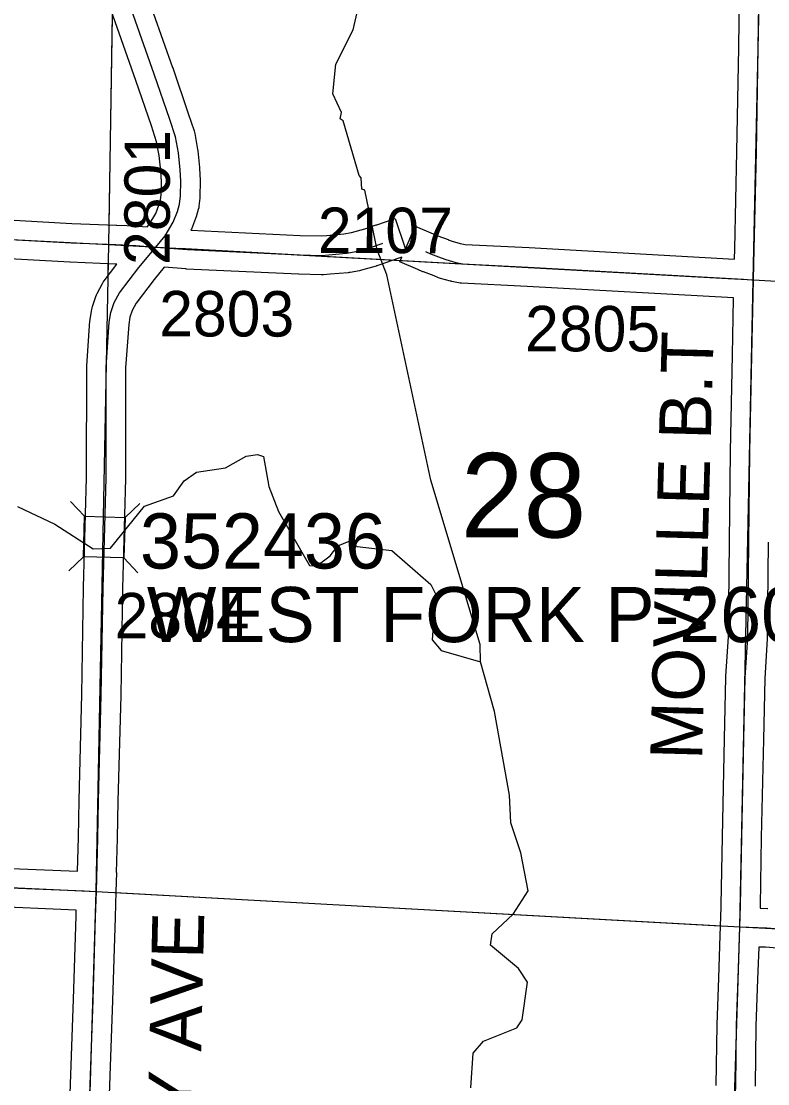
# Model space of a CAD drawing. Extents: x -157.2 to -99.3, y 12.2 to 46.2.
# Drawn here: x -133.073 to -131.922, y 23.422 to 25.06 of the extents above; entities that cross this region are included whole.
import ezdxf

# ---------------------------------------------------------------- set-up
doc = ezdxf.new("R2010")
doc.units = 0
for name, color, linetype in [('tdCoHydroRiver', 7, 'Continuous'), ('tdCoSecRdNmbr', 7, 'Continuous'), ('tdCoSecRdTxt', 7, 'Continuous'), ('tdCoSecRteBand', 7, 'Continuous'), ('tdCoSecRteCL', 7, 'Continuous'), ('tdCoSectLine', 7, 'Continuous'), ('tdCoSectLinePart', 7, 'Continuous'), ('tdCoSectNmbr', 7, 'Continuous'), ('tdCoStrucSec', 7, 'Continuous'), ('tdCoStrucSecCoName', 7, 'Continuous'), ('tdCoStrucSecFHWANum', 7, 'Continuous'), ('tdCoSurfAsphalt', 7, 'Continuous'), ('tdCoSurfEarth', 7, 'Continuous'), ('tdCoSurfGravel', 7, 'Continuous')]:
    doc.layers.add(name, color=color, linetype=linetype)

msp = doc.modelspace()

# ---------------------------------------------------------------- linework, layer by layer
at = {"layer": 'tdCoHydroRiver'}
for points in [[(-132.3648, 24.072), (-132.3656, 24.0989), (-132.4417, 24.3523), (-132.5096, 24.6687), (-132.5242, 24.707), (-132.5435, 24.7992), (-132.5482, 24.8009), (-132.5493, 24.8183), (-132.5523, 24.8216), (-132.5767, 24.906), (-132.5813, 24.9093), (-132.5794, 24.9187), (-132.5928, 24.9476), (-132.5883, 24.9932), (-132.5614, 25.0461), (-132.5451, 25.1183)], [(-133.079, 24.3115), (-133.0214, 24.2845), (-132.9626, 24.2464), (-132.9357, 24.2472), (-132.8833, 24.3119), (-132.8386, 24.328), (-132.8221, 24.3512), (-132.8028, 24.3648), (-132.7584, 24.3713), (-132.7263, 24.3893), (-132.7088, 24.392), (-132.6995, 24.3885), (-132.6914, 24.3425), (-132.6767, 24.3041), (-132.6287, 24.2205), (-132.6177, 24.2202), (-132.5967, 24.2354), (-132.5852, 24.2508), (-132.5676, 24.2582), (-132.5552, 24.2499), (-132.5017, 24.2436), (-132.4417, 24.1912), (-132.4343, 24.1768), (-132.4396, 24.1059), (-132.4258, 24.0896), (-132.3648, 24.072)], [(-132.3797, 23.4154), (-132.3765, 23.469), (-132.3602, 23.4875), (-132.309, 23.5081), (-132.3008, 23.5204), (-132.2927, 23.5786), (-132.3063, 23.5996), (-132.3494, 23.6356), (-132.3473, 23.6529), (-132.3149, 23.6835), (-132.2917, 23.7192), (-132.3026, 23.7779), (-132.3185, 23.8242), (-132.3204, 23.8669), (-132.3434, 23.9955), (-132.3648, 24.072)]]:
    msp.add_lwpolyline(points, dxfattribs=at)
at = {"layer": 'tdCoSecRteBand'}
for points in [[(-131.9734, 24.693), (-131.973, 24.709), (-131.973, 24.709), (-131.973, 24.709), (-131.9696, 24.8587), (-131.9666, 25.0188), (-131.9644, 25.1867)], [(-132.8847, 25.1152), (-132.8399, 24.9882), (-132.8398, 24.988), (-132.8398, 24.9879), (-132.8158, 24.9176), (-132.8158, 24.9175), (-132.8158, 24.9174), (-132.8069, 24.8908), (-132.8062, 24.8887), (-132.8058, 24.8866), (-132.8014, 24.8619), (-132.8012, 24.8609), (-132.8011, 24.8598), (-132.7984, 24.8339), (-132.7983, 24.8331), (-132.7983, 24.8324), (-132.7973, 24.8146), (-132.7972, 24.8135), (-132.7972, 24.8123), (-132.7977, 24.7899), (-132.7978, 24.7885), (-132.7979, 24.7871), (-132.7994, 24.7743), (-132.7997, 24.7719), (-132.8003, 24.7696), (-132.8035, 24.7582), (-132.8039, 24.7568), (-132.8045, 24.7554), (-132.8109, 24.7391), (-132.8116, 24.7374), (-132.6434, 24.7294), (-132.6109, 24.7287), (-132.6018, 24.7295), (-132.5757, 24.7317), (-132.5638, 24.7339), (-132.5434, 24.7397), (-132.5261, 24.7456), (-132.5251, 24.7459), (-132.4967, 24.7555), (-132.4808, 24.7085), (-132.4659, 24.7437), (-132.4382, 24.7321), (-132.4311, 24.729), (-132.4151, 24.7229), (-132.4149, 24.7229), (-132.4147, 24.7228), (-132.409, 24.7205), (-132.3962, 24.717), (-132.3889, 24.7155), (-132.2901, 24.7107), (-132.29, 24.7107), (-132.2899, 24.7107), (-131.9734, 24.693)], [(-133.1915, 24.759), (-132.9952, 24.7479), (-132.9262, 24.7452), (-132.9261, 24.7452), (-132.9261, 24.7452), (-132.8953, 24.744), (-132.8947, 24.744), (-132.8941, 24.7439), (-132.8934, 24.7438), (-132.8791, 24.7427), (-132.8762, 24.7463), (-132.8658, 24.7634), (-132.8609, 24.776), (-132.8587, 24.7836), (-132.8577, 24.7926), (-132.8572, 24.8125), (-132.8581, 24.8283), (-132.8606, 24.8524), (-132.8645, 24.8739), (-132.8727, 24.8983), (-132.8965, 24.9684), (-132.9413, 25.0955)], [(-132.9867, 23.7496), (-132.9852, 23.8016), (-132.9842, 23.8589), (-132.9842, 23.859), (-132.9842, 23.8591), (-132.98, 24.0218), (-132.9771, 24.1864), (-132.9771, 24.1865), (-132.9771, 24.1866), (-132.9726, 24.3562), (-132.9724, 24.5262), (-132.9724, 24.5273), (-132.9723, 24.5283), (-132.9674, 24.5976), (-132.9673, 24.599), (-132.9671, 24.6003), (-132.9646, 24.6154), (-132.9642, 24.6178), (-132.9634, 24.6201), (-132.9582, 24.6354), (-132.9574, 24.6377), (-132.9563, 24.6399), (-132.9482, 24.6552), (-132.947, 24.6574), (-132.9455, 24.6593), (-132.9257, 24.6851), (-132.9285, 24.6852), (-132.9978, 24.688), (-132.9981, 24.688), (-132.9983, 24.688), (-133.1947, 24.6991)], [(-132.0014, 23.4195), (-132.0002, 23.5125), (-132.0002, 23.5128), (-132.0002, 23.5131), (-131.9977, 23.5849), (-131.9977, 23.5849), (-131.9977, 23.5849), (-131.9959, 23.6347), (-131.9959, 23.6348), (-131.996, 23.6348), (-131.9949, 23.6648), (-131.9939, 23.6947), (-131.9937, 23.6978), (-131.992, 23.8023), (-131.992, 23.8024), (-131.992, 23.8025), (-131.9888, 23.9536), (-131.9888, 23.9537), (-131.9888, 23.9537), (-131.9866, 24.0486), (-131.9866, 24.0492), (-131.9865, 24.0499), (-131.9827, 24.1107), (-131.9812, 24.2571), (-131.9812, 24.2572), (-131.9812, 24.2572), (-131.9795, 24.3963), (-131.9795, 24.3964), (-131.9794, 24.3965), (-131.9765, 24.5452), (-131.9765, 24.5452), (-131.9765, 24.5452), (-131.9747, 24.6317), (-131.9746, 24.633), (-132.2931, 24.6507), (-132.3941, 24.6557), (-132.3965, 24.6558), (-132.3988, 24.6563), (-132.4094, 24.6585), (-132.4103, 24.6587), (-132.4112, 24.6589), (-132.4265, 24.6631), (-132.4281, 24.6636), (-132.4297, 24.6642), (-132.4366, 24.6669), (-132.4529, 24.6731), (-132.4534, 24.6733), (-132.4539, 24.6735), (-132.4616, 24.6768), (-132.4893, 24.6885), (-132.4862, 24.6957), (-132.5059, 24.689), (-132.5069, 24.6887), (-132.5249, 24.6826), (-132.5256, 24.6824), (-132.5262, 24.6822), (-132.5487, 24.6758), (-132.5501, 24.6754), (-132.5515, 24.6751), (-132.5663, 24.6724), (-132.5678, 24.6721), (-132.5692, 24.672), (-132.5967, 24.6697), (-132.6074, 24.6688), (-132.609, 24.6687), (-132.6106, 24.6687), (-132.6451, 24.6695), (-132.6455, 24.6695), (-132.6459, 24.6695), (-132.8183, 24.6776), (-132.8188, 24.6776), (-132.8193, 24.6777), (-132.8527, 24.6804), (-132.8683, 24.6614), (-132.8963, 24.6248), (-132.9022, 24.6139), (-132.9058, 24.6032), (-132.9076, 24.592), (-132.9124, 24.5251), (-132.9126, 24.3557), (-132.9126, 24.3554), (-132.9126, 24.355), (-132.9171, 24.1852), (-132.92, 24.0206), (-132.92, 24.0205), (-132.92, 24.0204), (-132.9242, 23.8577), (-132.9252, 23.8004), (-132.9252, 23.8002), (-132.9252, 23.8001), (-132.9267, 23.7475), (-132.9265, 23.7474), (-132.9276, 23.7176), (-132.9287, 23.6785), (-132.9287, 23.6784), (-132.9287, 23.6784), (-132.9326, 23.5504), (-132.9326, 23.5503), (-132.9326, 23.5503), (-132.9388, 23.3759)], [(-131.9212, 24.2565), (-131.9227, 24.1093), (-131.9227, 24.1085), (-131.9227, 24.1077), (-131.9266, 24.0466), (-131.9288, 23.9523), (-131.932, 23.8013), (-131.9338, 23.6965), (-131.9338, 23.6962), (-131.9338, 23.696), (-131.9339, 23.6926), (-131.9224, 23.6922), (-131.9217, 23.6921)], [(-133.1277, 23.7553), (-132.9867, 23.7496)], [(-132.9988, 23.3778), (-132.9926, 23.5523), (-132.9886, 23.6802), (-132.9884, 23.6894), (-132.9884, 23.6897), (-133.1303, 23.6954), (-133.1306, 23.6954), (-133.1308, 23.6954), (-133.3128, 23.7055), (-133.4147, 23.7097), (-133.4147, 23.7097), (-133.4148, 23.7097), (-133.4265, 23.7102), (-133.4269, 23.6982), (-133.4289, 23.6104), (-133.4311, 23.5172), (-133.4311, 23.5171), (-133.4311, 23.5171), (-133.436, 23.3489)], [(-131.8658, 23.6273), (-131.9253, 23.6322), (-131.936, 23.6326), (-131.9377, 23.5828), (-131.9402, 23.5113), (-131.9414, 23.4182)]]:
    msp.add_lwpolyline(points, dxfattribs=at)
at = {"layer": 'tdCoSecRteCL'}
for points in [[(-132.8659, 24.7115), (-132.8516, 24.7289), (-132.8388, 24.7501), (-132.8324, 24.7664), (-132.8292, 24.7777), (-132.8277, 24.7905), (-132.8272, 24.813), (-132.8282, 24.8307), (-132.8309, 24.8566), (-132.8354, 24.8813), (-132.8442, 24.9079), (-132.8682, 24.9782), (-132.913, 25.1055), (-132.9254, 25.1424), (-132.9303, 25.1639), (-132.932, 25.1745), (-132.9328, 25.1905), (-132.9313, 25.2823), (-132.9278, 25.4473), (-132.9246, 25.6167), (-132.9195, 25.7898), (-132.9128, 25.9358), (-132.9098, 26.0154), (-132.9079, 26.0544)], [(-131.944, 24.6611), (-131.943, 24.7084), (-131.9396, 24.858), (-131.9366, 25.0183), (-131.9344, 25.1863), (-131.931, 25.3688), (-131.9265, 25.5192), (-131.9254, 25.56)], [(-133.9318, 24.7668), (-133.9281, 24.766), (-133.8035, 24.7609), (-133.6832, 24.7557), (-133.4812, 24.7451), (-133.3382, 24.7352), (-133.1932, 24.729), (-132.9966, 24.7179), (-132.9273, 24.7152), (-132.8965, 24.714), (-132.8659, 24.7115)], [(-132.9575, 23.7185), (-132.9552, 23.8009), (-132.9542, 23.8584), (-132.95, 24.0211), (-132.9471, 24.1859), (-132.9426, 24.3558), (-132.9424, 24.5262), (-132.9375, 24.5955), (-132.935, 24.6105), (-132.9298, 24.6258), (-132.9217, 24.6411), (-132.8918, 24.6801), (-132.8659, 24.7115)], [(-132.8659, 24.7115), (-132.8169, 24.7076), (-132.6445, 24.6994), (-132.6099, 24.6987), (-132.5992, 24.6996), (-132.5717, 24.7019), (-132.5569, 24.7046), (-132.5345, 24.711), (-132.5165, 24.7171), (-132.5155, 24.7175)], [(-132.4499, 24.7044), (-132.4423, 24.7012), (-132.4258, 24.6949), (-132.4186, 24.6921), (-132.4033, 24.6879), (-132.3927, 24.6856), (-132.2916, 24.6807), (-131.9596, 24.6622), (-131.9464, 24.6612), (-131.944, 24.6611)], [(-131.9649, 23.6637), (-131.9638, 23.697), (-131.962, 23.8018), (-131.9588, 23.953), (-131.9566, 24.0479), (-131.9527, 24.1096), (-131.9512, 24.2568), (-131.9495, 24.3959), (-131.9465, 24.5446), (-131.944, 24.6611)], [(-133.4557, 23.7414), (-133.4135, 23.7397), (-133.3114, 23.7355), (-133.1291, 23.7254), (-132.9762, 23.7192), (-132.9575, 23.7185)], [(-132.9789, 22.9699), (-132.9789, 22.9728), (-132.9767, 23.0453), (-132.9735, 23.1693), (-132.972, 23.2187), (-132.9688, 23.3767), (-132.9626, 23.5513), (-132.9587, 23.6793), (-132.9575, 23.7185)], [(-131.9956, 22.6724), (-131.9931, 22.7552), (-131.9901, 22.8669), (-131.9877, 22.937), (-131.9825, 23.079), (-131.98, 23.2166), (-131.9783, 23.2627), (-131.9714, 23.4186), (-131.9702, 23.5121), (-131.9677, 23.5838), (-131.9649, 23.6637)], [(-131.9649, 23.6637), (-131.9235, 23.6622), (-131.8633, 23.6572), (-131.8142, 23.6545), (-131.7301, 23.6513), (-131.6428, 23.6484), (-131.612, 23.6444), (-131.5556, 23.6415), (-131.4332, 23.636), (-131.3496, 23.6321), (-131.3186, 23.6304), (-131.2954, 23.6277), (-131.2697, 23.6274), (-131.2061, 23.622), (-131.1489, 23.6203), (-131.0964, 23.6188), (-131.0638, 23.6151), (-131.0027, 23.6131), (-130.9752, 23.6123)]]:
    msp.add_lwpolyline(points, dxfattribs=at)
at = {"layer": 'tdCoSectLine'}
for points in [[(-132.9385, 24.7156), (-132.9223, 25.7067)], [(-131.9444, 24.6611), (-131.9229, 25.6592)], [(-133.9368, 24.7668), (-132.9385, 24.7156)], [(-132.9579, 23.7185), (-132.9385, 24.7156)], [(-132.9385, 24.7156), (-131.9444, 24.6611)], [(-131.9653, 23.6637), (-131.9444, 24.6611)], [(-131.9444, 24.6611), (-130.9518, 24.6049)], [(-133.9478, 23.7646), (-132.9579, 23.7185)], [(-132.9878, 22.7194), (-132.9579, 23.7185)], [(-132.9579, 23.7185), (-131.9653, 23.6637)], [(-131.9959, 22.6724), (-131.9653, 23.6637)], [(-131.9653, 23.6637), (-130.9756, 23.6123)]]:
    msp.add_lwpolyline(points, dxfattribs=at)
at = {"layer": 'tdCoSectLinePart'}
for points in [[(-132.938, 24.7453), (-132.9327, 25.0706)], [(-132.8291, 24.7096), (-131.9742, 24.6627)], [(-132.9394, 24.6673), (-132.9391, 24.6857)], [(-132.9283, 23.7169), (-131.9952, 23.6653)]]:
    msp.add_lwpolyline(points, dxfattribs=at)
at = {"layer": 'tdCoStrucSec'}
for p, q in [((-132.9759, 24.2966), (-132.9974, 24.3193)), ((-132.9133, 24.2949), (-132.8906, 24.3165)), ((-132.9775, 24.234), (-133.0002, 24.2124)), ((-132.9149, 24.2324), (-132.8934, 24.2096))]:
    msp.add_line(p, q, dxfattribs=at)
msp.add_lwpolyline([(-132.9775, 24.234), (-132.9759, 24.2966), (-132.9133, 24.2949), (-132.9149, 24.2324)], close=True, dxfattribs=at)
at = {"layer": 'tdCoSurfAsphalt'}
msp.add_lwpolyline([(-131.9714, 23.4186), (-131.9702, 23.5121), (-131.9677, 23.5838), (-131.9649, 23.6637), (-131.9638, 23.697), (-131.962, 23.8018), (-131.9588, 23.953), (-131.9566, 24.0479), (-131.9527, 24.1096), (-131.9512, 24.2568), (-131.9495, 24.3959), (-131.9465, 24.5446), (-131.944, 24.6611), (-131.943, 24.7084), (-131.9396, 24.858), (-131.9366, 25.0183), (-131.9344, 25.1863), (-131.931, 25.3688), (-131.9265, 25.5192), (-131.9254, 25.56)], dxfattribs=at)
at = {"layer": 'tdCoSurfEarth'}
msp.add_lwpolyline([(-133.9318, 24.7668), (-133.9281, 24.766), (-133.8035, 24.7609), (-133.6832, 24.7557), (-133.4812, 24.7451), (-133.3382, 24.7352), (-133.1932, 24.729), (-132.9966, 24.7179), (-132.9273, 24.7152), (-132.8965, 24.714), (-132.8659, 24.7115)], dxfattribs=at)
at = {"layer": 'tdCoSurfGravel'}
for p, q in [((-132.5165, 24.7171), (-132.5155, 24.7175)), ((-131.9464, 24.6612), (-131.944, 24.6611))]:
    msp.add_line(p, q, dxfattribs=at)
for points in [[(-132.9575, 23.7185), (-132.9552, 23.8009), (-132.9542, 23.8584), (-132.95, 24.0211), (-132.9471, 24.1859), (-132.9426, 24.3558), (-132.9424, 24.5262), (-132.9375, 24.5955), (-132.935, 24.6105), (-132.9298, 24.6258), (-132.9217, 24.6411), (-132.8918, 24.6801), (-132.8659, 24.7115), (-132.8516, 24.7289), (-132.8388, 24.7501), (-132.8324, 24.7664), (-132.8292, 24.7777), (-132.8277, 24.7905), (-132.8272, 24.813), (-132.8282, 24.8307), (-132.8309, 24.8566), (-132.8354, 24.8813), (-132.8442, 24.9079), (-132.8682, 24.9782), (-132.913, 25.1055)], [(-132.8659, 24.7115), (-132.8169, 24.7076), (-132.6445, 24.6994), (-132.6099, 24.6987), (-132.5992, 24.6996), (-132.5717, 24.7019), (-132.5569, 24.7046), (-132.5345, 24.711), (-132.5165, 24.7171)], [(-132.4499, 24.7044), (-132.4423, 24.7012), (-132.4258, 24.6949), (-132.4186, 24.6921), (-132.4033, 24.6879), (-132.3927, 24.6856), (-132.2916, 24.6807), (-131.9596, 24.6622), (-131.9464, 24.6612)], [(-134.1897, 23.7938), (-134.1856, 23.79), (-134.1772, 23.7836), (-134.172, 23.7811), (-134.1612, 23.7791), (-134.1146, 23.7762), (-134.0219, 23.772), (-133.9474, 23.7646), (-133.8936, 23.7628), (-133.8433, 23.7614), (-133.8122, 23.7591), (-133.7489, 23.7559), (-133.7187, 23.7547), (-133.6891, 23.7529), (-133.6519, 23.752), (-133.615, 23.7503), (-133.5198, 23.7455), (-133.4557, 23.7414), (-133.4135, 23.7397), (-133.3114, 23.7355), (-133.1291, 23.7254), (-132.9762, 23.7192), (-132.9575, 23.7185)], [(-132.9789, 22.9699), (-132.9789, 22.9728), (-132.9767, 23.0453), (-132.9735, 23.1693), (-132.972, 23.2187), (-132.9688, 23.3767), (-132.9626, 23.5513), (-132.9587, 23.6793), (-132.9575, 23.7185)], [(-131.9649, 23.6637), (-131.9235, 23.6622), (-131.8633, 23.6572)]]:
    msp.add_lwpolyline(points, dxfattribs=at)

# ---------------------------------------------------------------- texts
at = {"layer": 'tdCoSecRdNmbr'}
for s, rotation, p in [('2801', 89.8998, (-132.8444, 24.6838)), ('2107', 359.8897, (-132.616, 24.7024)), ('2803', 359.8897, (-132.8606, 24.5739)), ('2805', 359.8897, (-132.2963, 24.5509)), ('2804', 359.8992, (-132.9295, 24.1085))]:
    msp.add_text(s, height=0.07, rotation=rotation, dxfattribs=at).set_placement(p)
at = {"layer": 'tdCoSecRdTxt'}
for s, rotation, p in [('MOVILLE B.T', 88.4316, (-132.0234, 23.9205)), ('GRUNDY AVE', 88.6973, (-132.8071, 22.978))]:
    msp.add_text(s, height=0.08, rotation=rotation, dxfattribs=at).set_placement(p)
at = {"layer": 'tdCoSectNmbr'}
msp.add_text('28', height=0.13, rotation=359.8994, dxfattribs=at).set_placement((-132.3954, 24.2641))
at = {"layer": 'tdCoStrucSecCoName'}
msp.add_text('WEST FORK P-260', height=0.085, dxfattribs=at).set_placement((-132.8796, 24.1026))
at = {"layer": 'tdCoStrucSecFHWANum'}
msp.add_text('352436', height=0.085, dxfattribs=at).set_placement((-132.8902, 24.216))

doc.saveas('drawing.dxf')
